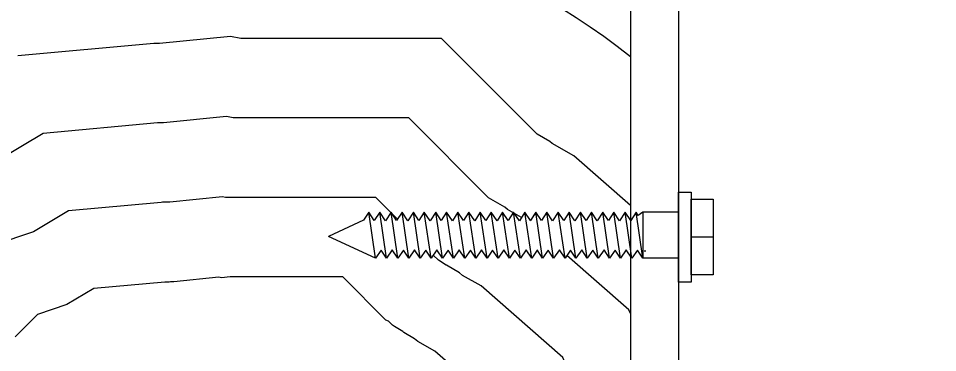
# Model space of a CAD drawing. Extents: x 99968 to 128667, y 90163 to 102182.
# Drawn here: x 111350.1 to 111591.3, y 94344.5 to 94432 of the extents above; entities that cross this region are included whole.
import ezdxf

# ---------------------------------------------------------------- set-up
doc = ezdxf.new("R2010")
doc.units = 0
doc.layers.add('RD Standard Plans Active', color=7, linetype='Continuous')

msp = doc.modelspace()

# ---------------------------------------------------------------- linework, layer by layer
at = {"layer": 'RD Standard Plans Active'}
for p, q in [((111523.29, 94642.01), (111523.29, 93918.47)), ((111442.02, 94381.23), (111440.67, 94379.17)), ((111441.97, 94380.51), (111441.97, 94380.51)), ((111443.8, 94369.18), (111442.02, 94381.23)), ((111443.48, 94379.06), (111442.02, 94381.23)), ((111444.89, 94381.23), (111443.48, 94379.06)), ((111446.68, 94369.18), (111444.89, 94381.23)), ((111446.41, 94378.98), (111444.89, 94381.23)), ((111447.87, 94381.23), (111446.41, 94378.98)), ((111449.66, 94369.18), (111447.87, 94381.23)), ((111449.33, 94379.06), (111447.87, 94381.23)), ((111450.75, 94381.23), (111449.33, 94379.06)), ((111452.53, 94369.18), (111450.75, 94381.23)), ((111452.26, 94378.98), (111450.75, 94381.23)), ((111453.73, 94381.23), (111452.26, 94378.98)), ((111455.51, 94369.18), (111453.73, 94381.23)), ((111455.19, 94379.06), (111453.73, 94381.23)), ((111456.6, 94381.23), (111455.19, 94379.06)), ((111458.39, 94369.18), (111456.6, 94381.23)), ((111458.12, 94378.98), (111456.6, 94381.23)), ((111459.58, 94381.23), (111458.12, 94378.98)), ((111461.36, 94369.18), (111459.58, 94381.23)), ((111461.04, 94379.06), (111459.58, 94381.23)), ((111462.46, 94381.23), (111461.04, 94379.06)), ((111464.24, 94369.18), (111462.46, 94381.23)), ((111463.97, 94378.98), (111462.46, 94381.23)), ((111465.43, 94381.23), (111463.97, 94378.98)), ((111467.22, 94369.18), (111465.43, 94381.23)), ((111466.89, 94379.06), (111465.43, 94381.23)), ((111468.31, 94381.23), (111466.89, 94379.06)), ((111470.09, 94369.18), (111468.31, 94381.23)), ((111469.82, 94378.98), (111468.31, 94381.23)), ((111471.29, 94381.23), (111469.82, 94378.98)), ((111473.07, 94369.18), (111471.29, 94381.23)), ((111472.75, 94379.06), (111471.29, 94381.23)), ((111474.16, 94381.23), (111472.75, 94379.06)), ((111475.95, 94369.18), (111474.16, 94381.23)), ((111475.68, 94378.98), (111474.16, 94381.23)), ((111477.14, 94381.23), (111475.68, 94378.98)), ((111478.92, 94369.18), (111477.14, 94381.23)), ((111478.6, 94379.06), (111477.14, 94381.23)), ((111480.02, 94381.23), (111478.6, 94379.06)), ((111481.8, 94369.18), (111480.02, 94381.23)), ((111481.53, 94378.98), (111480.02, 94381.23)), ((111482.99, 94381.23), (111481.53, 94378.98)), ((111484.78, 94369.18), (111482.99, 94381.23)), ((111484.45, 94379.06), (111482.99, 94381.23)), ((111485.87, 94381.23), (111484.41, 94378.98)), ((111485.87, 94381.23), (111484.45, 94379.06)), ((111487.65, 94369.18), (111485.87, 94381.23)), ((111487.33, 94379.06), (111485.87, 94381.23)), ((111488.75, 94381.23), (111487.33, 94379.06)), ((111490.53, 94369.18), (111488.75, 94381.23)), ((111490.26, 94378.98), (111488.75, 94381.23)), ((111491.72, 94381.23), (111490.26, 94378.98)), ((111493.51, 94369.18), (111491.72, 94381.23)), ((111493.18, 94379.06), (111491.72, 94381.23)), ((111494.6, 94381.23), (111493.18, 94379.06)), ((111496.38, 94369.18), (111494.6, 94381.23)), ((111496.11, 94378.98), (111494.6, 94381.23)), ((111497.58, 94381.23), (111496.11, 94378.98)), ((111499.36, 94369.18), (111497.58, 94381.23)), ((111499.04, 94379.06), (111497.58, 94381.23)), ((111500.45, 94381.23), (111499.04, 94379.06)), ((111502.24, 94369.18), (111500.45, 94381.23)), ((111501.97, 94378.98), (111500.45, 94381.23)), ((111503.43, 94381.23), (111501.97, 94378.98)), ((111505.22, 94369.18), (111503.43, 94381.23)), ((111504.89, 94379.06), (111503.43, 94381.23)), ((111506.31, 94381.23), (111504.89, 94379.06)), ((111508.09, 94369.18), (111506.31, 94381.23)), ((111507.82, 94378.98), (111506.31, 94381.23)), ((111509.28, 94381.23), (111507.82, 94378.98)), ((111511.07, 94369.18), (111509.28, 94381.23)), ((111510.74, 94379.06), (111509.28, 94381.23)), ((111512.16, 94381.23), (111510.74, 94379.06)), ((111513.94, 94369.18), (111512.16, 94381.23)), ((111512.71, 94380.41), (111512.16, 94381.23)), ((111513.94, 94381.24), (111512.71, 94380.41)), ((111523.31, 94381.24), (111513.94, 94381.24)), ((111513.94, 94381.24), (111513.94, 94369.18)), ((111440.67, 94379.17), (111431.43, 94374.85)), ((111439.33, 94378.54), (111439.33, 94378.54)), ((111443.8, 94369.18), (111431.43, 94374.85)), ((111532.46, 94374.74), (111526.67, 94374.74)), ((111445.27, 94371.35), (111443.8, 94369.18)), ((111446.68, 94369.18), (111445.27, 94371.35)), ((111448.19, 94371.42), (111446.68, 94369.18)), ((111449.66, 94369.18), (111448.19, 94371.42)), ((111451.12, 94371.35), (111449.66, 94369.18)), ((111452.53, 94369.18), (111451.12, 94371.35)), ((111454.05, 94371.42), (111452.53, 94369.18)), ((111455.51, 94369.18), (111454.05, 94371.42)), ((111456.97, 94371.35), (111455.51, 94369.18)), ((111458.39, 94369.18), (111456.97, 94371.35)), ((111459.9, 94371.42), (111458.39, 94369.18)), ((111461.36, 94369.18), (111459.9, 94371.42)), ((111462.83, 94371.35), (111461.36, 94369.18)), ((111464.24, 94369.18), (111462.83, 94371.35)), ((111465.75, 94371.42), (111464.24, 94369.18)), ((111467.22, 94369.18), (111465.75, 94371.42)), ((111468.68, 94371.35), (111467.22, 94369.18)), ((111470.09, 94369.18), (111468.68, 94371.35)), ((111471.61, 94371.42), (111470.09, 94369.18)), ((111473.07, 94369.18), (111471.61, 94371.42)), ((111474.53, 94371.35), (111473.07, 94369.18)), ((111475.95, 94369.18), (111474.53, 94371.35)), ((111477.46, 94371.42), (111475.95, 94369.18)), ((111478.92, 94369.18), (111477.46, 94371.42)), ((111480.39, 94371.35), (111478.92, 94369.18)), ((111481.8, 94369.18), (111480.39, 94371.35)), ((111483.31, 94371.42), (111481.8, 94369.18)), ((111484.78, 94369.18), (111483.31, 94371.42)), ((111486.24, 94371.35), (111484.78, 94369.18)), ((111487.65, 94369.18), (111486.19, 94371.42)), ((111489.12, 94371.35), (111487.65, 94369.18)), ((111490.53, 94369.18), (111489.12, 94371.35)), ((111492.04, 94371.42), (111490.53, 94369.18)), ((111493.51, 94369.18), (111492.04, 94371.42)), ((111494.97, 94371.35), (111493.51, 94369.18)), ((111496.38, 94369.18), (111494.97, 94371.35)), ((111497.9, 94371.42), (111496.38, 94369.18)), ((111499.36, 94369.18), (111497.9, 94371.42)), ((111500.82, 94371.35), (111499.36, 94369.18)), ((111502.24, 94369.18), (111500.82, 94371.35)), ((111503.75, 94371.42), (111502.24, 94369.18)), ((111505.22, 94369.18), (111503.75, 94371.42)), ((111506.68, 94371.35), (111505.22, 94369.18)), ((111508.09, 94369.18), (111506.68, 94371.35)), ((111509.6, 94371.42), (111508.09, 94369.18)), ((111511.07, 94369.18), (111509.6, 94371.42)), ((111512.53, 94371.35), (111511.07, 94369.18)), ((111513.94, 94369.18), (111512.53, 94371.35)), ((111514.32, 94371.13), (111514.7, 94371.13)), ((111523.31, 94369.22), (111513.94, 94369.22))]:
    msp.add_line(p, q, dxfattribs=at)
for points in [[(111634.41, 94642), (111510.68, 94642), (111510.68, 93918.47), (111634.41, 93918.47)], [(111523.29, 94386.54), (111526.57, 94386.54), (111526.57, 94362.95), (111523.29, 94362.95)]]:
    msp.add_lwpolyline(points, close=True, dxfattribs=at)
for points in [[(111510.68, 94383.01), (111495.79, 94396.05), (111490.16, 94399.26), (111489.52, 94399.78), (111486.23, 94401.7), (111461.15, 94426.79), (111408.49, 94426.79), (111405.75, 94427.34), (111387.09, 94425.47), (111385.64, 94425.47), (111349.98, 94422.23)], [(111482.11, 94379.87), (111478.41, 94381.98), (111477.69, 94382.56), (111473.4, 94385.06), (111452.51, 94405.96), (111406.42, 94405.96), (111404.72, 94406.3), (111388.13, 94404.64), (111386.59, 94404.64), (111356.62, 94401.91), (111345.29, 94395.12)], [(111449.58, 94379.43), (111443.88, 94385.13), (111404.7, 94385.13), (111404.47, 94385.1), (111403.69, 94385.26), (111389.86, 94383.88), (111387.92, 94383.88), (111387.57, 94383.81), (111387.53, 94383.81), (111363.25, 94381.6), (111354.05, 94376.08), (111343.86, 94372.68)], [(111526.57, 94371.07), (111526.57, 94384.68), (111532.36, 94384.68), (111532.36, 94364.81), (111526.57, 94364.81), (111526.57, 94371.07)], [(111491.72, 94190.83), (111491.72, 94197.64), (111510.86, 94197.64), (111510.86, 94229.55), (111511, 94229.62), (111511, 94270.16), (111511.35, 94271.55), (111511.35, 94301.82), (111510.58, 94303.34), (111510.58, 94319.02), (111497.54, 94332.06), (111492.91, 94343.19), (111471.49, 94361.94), (111466.66, 94364.7), (111465.87, 94365.34), (111462.42, 94367.35), (111462.36, 94367.39), (111460.36, 94368.65), (111458.96, 94370.04)], [(111510.68, 94354.7), (111510.28, 94355.68), (111494.01, 94369.92)], [(111475.54, 94330.71), (111459.34, 94344.89), (111454.91, 94347.42), (111454.05, 94348.11), (111451.25, 94349.75), (111450.93, 94349.97), (111448.74, 94351.34), (111448.26, 94351.63), (111447.22, 94352.67), (111446.52, 94353.01), (111435.25, 94364.29), (111405.69, 94364.29), (111403.39, 94364.07), (111402.66, 94364.22), (111390.9, 94363.04), (111389.98, 94363.04), (111389.63, 94362.97), (111388.48, 94362.97), (111369.89, 94361.28), (111362.81, 94357.04), (111355.12, 94354.47), (111349.28, 94348.63)]]:
    msp.add_lwpolyline(points, dxfattribs=at)
msp.add_arc((111398.57, 94280.72), 180.33, 51.5567, 308.4433, dxfattribs=at)

doc.saveas('drawing.dxf')
